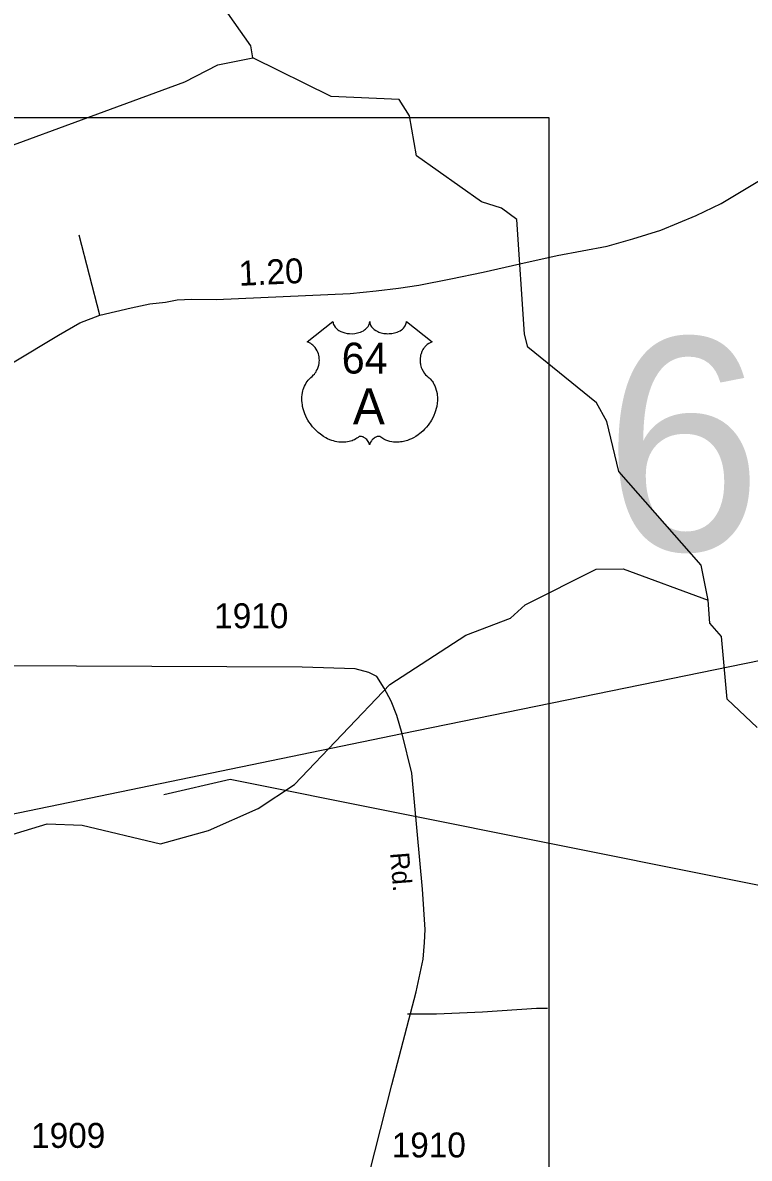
# Model space of a CAD drawing. Extents: x 2220236 to 2384410, y 720751 to 894131.
# Drawn here: x 2286022 to 2289665, y 804204 to 809899 of the extents above; entities that cross this region are included whole.
import ezdxf

# ---------------------------------------------------------------- set-up
doc = ezdxf.new("R2010")
doc.units = 0
for name, color, linetype in [('Exist Hydrographic Creek Single Shore', 7, 'Continuous'), ('Exist Hydrographic Misc Water Feature', 7, 'Continuous'), ('Exist Railroad Mainline', 7, 'Continuous'), ('Exist Road Non-System Type 51', 7, 'Continuous'), ('Exist Road Primary US Attributed', 7, 'Continuous'), ('Exist Road Primary US Mileage Hundredths English Label', 7, 'Continuous'), ('Exist Road Primary US Shield CELL', 7, 'Continuous'), ('Exist Road Primary US Shield Number Label', 7, 'Continuous'), ('Exist Road Secondary Structure Standard Bridge Number Label', 7, 'Continuous'), ('Exist Road Secondary Type 51 Attributed', 7, 'Continuous'), ('Exist Road Secondary Type 51 Label', 7, 'Continuous'), ('Exist Road Secondary Type 51 Number Label', 7, 'Continuous'), ('Exist Utilities Electrical Transmission Line', 7, 'Continuous'), ('Map Preparation Inset Cut Line', 7, 'Continuous')]:
    doc.layers.add(name, color=color, linetype=linetype)

msp = doc.modelspace()

# ---------------------------------------------------------------- linework, layer by layer
at = {"layer": 'Exist Hydrographic Creek Single Shore'}
for points in [[(2287175.3, 809723.6), (2287166.3, 809782.8), (2286998.1, 810022.4), (2286853.1, 810369.8)], [(2289458.1, 807003.3), (2289423.3, 807177.9), (2289010.3, 807648.9), (2288950.2, 807899.4), (2288899.2, 807992.3), (2288555.3, 808271.6), (2288538.3, 808337.6), (2288499.3, 808912.3), (2288423.2, 808969.6), (2288323.2, 809001.3), (2287996.3, 809231.1), (2287961.3, 809431.8), (2287910.2, 809514.9), (2287569.2, 809528.5), (2287175.3, 809723.6)], [(2289705.2, 806365.3), (2289554.3, 806506.1), (2289526.2, 806821.6), (2289467.2, 806888.4), (2289458.1, 807003.3)]]:
    msp.add_lwpolyline(points, dxfattribs=at)
at = {"layer": 'Exist Hydrographic Misc Water Feature'}
for points in [[(2279660.1, 807330.5), (2279867.2, 807457.5), (2279990.2, 807625.5), (2280256.2, 807734.8), (2280455.1, 807727.4), (2280706.1, 807630.4), (2281090.1, 807592.9), (2281438.1, 807736.5), (2281813.1, 807791.1), (2282278.2, 807935.7), (2283077.1, 808020.9), (2283542.2, 808139.1), (2283923.1, 808377.3), (2284114.3, 808412.6), (2284205.1, 808479.6), (2284287.1, 808665), (2284743.2, 808875.2), (2285092.1, 808904.1), (2285424.1, 809084.1), (2286835.3, 809602.7), (2287001.2, 809687.9), (2287175.3, 809723.6)], [(2283399.2, 805606.8), (2283599.1, 805576.4), (2283876.2, 805429.7), (2284300.2, 805466.8), (2284384.1, 805432.3), (2284800.1, 805453.1), (2285066.1, 805529.6), (2285289.2, 805666.1), (2285780.1, 805770.7), (2286145.3, 805881.3), (2286320.2, 805874.4), (2286712.3, 805781), (2286953.2, 805848.1), (2287202.1, 805957.8), (2287384.2, 806078.6), (2287863.2, 806580.4), (2288244.2, 806828.4), (2288468.1, 806912.3), (2288542.2, 806979.6), (2288898.1, 807159.2), (2289032.2, 807159.7), (2289458.1, 807003.3)]]:
    msp.add_lwpolyline(points, dxfattribs=at)
at = {"layer": 'Exist Railroad Mainline'}
msp.add_lwpolyline([(2273201.7, 803292.5), (2287925.2, 806334.9), (2293833.8, 807542.5)], dxfattribs=at)
at = {"layer": 'Exist Road Non-System Type 51'}
msp.add_line((2286408.9, 808432.3), (2286305.2, 808833.2), dxfattribs=at)
msp.add_lwpolyline([(2287951.2, 804928.5), (2288097.2, 804927.9), (2288326.9, 804937.9), (2288598.6, 804956.5), (2288652.6, 804957)], dxfattribs=at)
at = {"layer": 'Exist Road Primary US Attributed'}
msp.add_lwpolyline([(2284551.7, 807340.7), (2286201.9, 808332.4), (2286309.4, 808393.4), (2286408.9, 808432.3), (2286566.4, 808469.7), (2286660.2, 808488.7), (2286738.2, 808497.3), (2286796, 808509.9), (2286870, 808512.6), (2286992, 808511.7), (2287663.4, 808542), (2287795, 808555.2), (2287906.9, 808568.3), (2288008.7, 808583.2), (2288168.3, 808614.7), (2288330, 808648.2), (2288514.4, 808689.7), (2288701, 808731.7), (2288952.5, 808778), (2289082, 808815.2), (2289221.7, 808858.5), (2289398.7, 808932.2), (2289524.2, 808993.4), (2290192.6, 809394.6)], dxfattribs=at)
at = {"layer": 'Exist Road Primary US Shield CELL'}
msp.add_lwpolyline([(2287577.8, 808401), (2287578.2, 808395.7), (2287579.5, 808389.4), (2287580.4, 808386.1), (2287583.4, 808379.9), (2287588.3, 808372.5), (2287595.1, 808365.3), (2287602.7, 808359), (2287607.9, 808355.7), (2287616.7, 808351), (2287626.6, 808346.8), (2287637.7, 808343.6), (2287649, 808341.3), (2287661.4, 808339.9), (2287673.6, 808339.7), (2287686.8, 808340.7), (2287701.4, 808343.5), (2287708.2, 808345.3), (2287715.7, 808347.8), (2287722.7, 808350.7), (2287730.4, 808354.8), (2287736.5, 808358.8), (2287741.3, 808362.3), (2287748.2, 808368.8), (2287753.6, 808375.6), (2287755.9, 808379.4), (2287757.9, 808383), (2287760.6, 808390.8), (2287761.3, 808394.2), (2287761.9, 808401.3), (2287762.3, 808395.3), (2287762.9, 808391.6), (2287763.9, 808388), (2287765.4, 808384.1), (2287768.1, 808378.6), (2287771.2, 808374.1), (2287776.9, 808367.3), (2287780.5, 808364), (2287783.8, 808361.3), (2287792.5, 808355.3), (2287802.7, 808350.1), (2287807.7, 808347.9), (2287812.9, 808346.1), (2287819.4, 808344.1), (2287826.2, 808342.5), (2287832.9, 808341.4), (2287839.7, 808340.4), (2287846.7, 808339.9), (2287852.4, 808339.7), (2287859.4, 808339.8), (2287865.8, 808340.2), (2287872.4, 808340.9), (2287879.7, 808342.1), (2287885.6, 808343.4), (2287893.3, 808345.5), (2287900.3, 808348), (2287906.4, 808350.7), (2287914.4, 808354.8), (2287920.9, 808358.9), (2287925.6, 808362.7), (2287931.2, 808367.8), (2287936.5, 808374), (2287939.6, 808378.5), (2287941.8, 808383.1), (2287943.9, 808388), (2287945.1, 808393.1), (2287945.8, 808397.6), (2287945.9, 808401.4), (2288074.5, 808299), (2288071.4, 808297.8), (2288064.5, 808294.4), (2288058.9, 808291.2), (2288050.1, 808284.9), (2288046.3, 808281.5), (2288042.5, 808277.9), (2288039, 808274.1), (2288035.9, 808270.6), (2288032.2, 808265.4), (2288028.8, 808260.2), (2288025.6, 808254.5), (2288023.2, 808249.6), (2288019.2, 808239.3), (2288017.3, 808232.7), (2288016.1, 808227.2), (2288014.6, 808215.7), (2288014.2, 808210.2), (2288014.2, 808204.8), (2288014.5, 808199.1), (2288015.1, 808193.7), (2288016, 808188), (2288016.9, 808183), (2288018.5, 808176.8), (2288020.8, 808169.7), (2288023.6, 808162.7), (2288029.5, 808151.6), (2288037.1, 808140.2), (2288042.5, 808133.8), (2288047.8, 808128.3), (2288055.7, 808121.6), (2288060, 808117.8), (2288064.9, 808112.9), (2288073, 808103.5), (2288076.3, 808099.1), (2288079.6, 808094.2), (2288082.6, 808089.1), (2288085.6, 808083.6), (2288088.1, 808078.9), (2288092.6, 808067.8), (2288095.9, 808057.1), (2288097.4, 808051.5), (2288099.8, 808038.9), (2288100.7, 808032.7), (2288101.7, 808020.3), (2288101.7, 808005.4), (2288100.6, 807991.3), (2288097.9, 807974.8), (2288095.7, 807964.9), (2288092.4, 807953.5), (2288089.1, 807943.5), (2288083.2, 807928.9), (2288078, 807918.2), (2288071.3, 807905.8), (2288066.6, 807898.2), (2288061.2, 807890.2), (2288054.5, 807880.9), (2288046.6, 807871), (2288037.1, 807860.6), (2288029.4, 807852.9), (2288019.4, 807844), (2288013.3, 807839), (2288004.6, 807832.4), (2287992.8, 807824.5), (2287981.1, 807817.8), (2287971.2, 807812.7), (2287962.3, 807808.9), (2287951, 807804.5), (2287932, 807799.3), (2287925.1, 807797.9), (2287916.9, 807796.6), (2287909.2, 807795.9), (2287901.7, 807795.4), (2287891.7, 807795.4), (2287881.8, 807796.2), (2287872.3, 807797.5), (2287862.6, 807799.6), (2287852.3, 807802.6), (2287843, 807806.3), (2287833.6, 807810.9), (2287817.7, 807821), (2287813.1, 807823.4), (2287810.5, 807824.1), (2287804.3, 807824.4), (2287798.6, 807823.2), (2287792.6, 807820.8), (2287789.1, 807818.9), (2287784.3, 807815.8), (2287780.7, 807812.9), (2287776.3, 807808.7), (2287773.2, 807805.2), (2287770.9, 807802.5), (2287766.4, 807795.4), (2287764.8, 807792.1), (2287763.2, 807787.7), (2287761.7, 807781.4), (2287759.7, 807789.4), (2287757.3, 807794.7), (2287754.6, 807799.3), (2287751.7, 807803.3), (2287747.3, 807808.5), (2287743.2, 807812.4), (2287738.4, 807816.3), (2287733.2, 807819.4), (2287729.1, 807821.6), (2287725.3, 807823), (2287720.6, 807824.1), (2287716.8, 807824.4), (2287713.7, 807824.4), (2287709.4, 807823.4), (2287703.6, 807819.2), (2287698.1, 807815.4), (2287692.1, 807811.7), (2287685, 807807.9), (2287679.7, 807805.4), (2287673.5, 807803), (2287666.2, 807800.6), (2287658.3, 807798.5), (2287650.2, 807796.9), (2287643.1, 807795.8), (2287635.4, 807795.1), (2287628.5, 807794.9), (2287621.3, 807795), (2287614.5, 807795.5), (2287606.7, 807796.2), (2287597, 807797.6), (2287588.9, 807799.4), (2287580.4, 807801.7), (2287571.7, 807804.5), (2287562.3, 807808), (2287550.6, 807813.1), (2287542.5, 807817.3), (2287529.7, 807824.7), (2287514.6, 807835.1), (2287503.3, 807844.3), (2287495, 807851.8), (2287482.7, 807864.3), (2287475.6, 807872.4), (2287464.3, 807887), (2287457.1, 807897.5), (2287452.4, 807905.3), (2287445.6, 807917.8), (2287441.8, 807925.6), (2287436.9, 807937), (2287433.1, 807947.4), (2287429.9, 807957.3), (2287428.2, 807963.6), (2287425.8, 807974.6), (2287424.3, 807982.4), (2287422.9, 807993.1), (2287422.1, 808004.5), (2287421.9, 808014.9), (2287422.2, 808023.5), (2287423.2, 808033.6), (2287424.9, 808044.4), (2287426.9, 808053.5), (2287428.8, 808060.2), (2287431.5, 808068.2), (2287435.1, 808077.1), (2287439.4, 808085.6), (2287443.4, 808092.7), (2287448.5, 808100.3), (2287453.5, 808106.7), (2287460.1, 808113.9), (2287466.9, 808120.4), (2287473.2, 808125.5), (2287480.7, 808132.8), (2287484.5, 808137.2), (2287489.2, 808143.4), (2287492.9, 808149.1), (2287495.9, 808154.2), (2287499.8, 808161.7), (2287502.2, 808167.3), (2287505.1, 808176), (2287506.6, 808182), (2287508.1, 808189.9), (2287509.1, 808197.2), (2287509.5, 808206.4), (2287509.3, 808214), (2287508.3, 808222.9), (2287506.6, 808231.4), (2287504.6, 808238.9), (2287501.4, 808247.4), (2287498.5, 808253.6), (2287493.5, 808262.1), (2287488.1, 808269.9), (2287482.4, 808276.3), (2287476.7, 808282), (2287471.2, 808286.2), (2287466, 808289.9), (2287459.5, 808293.9), (2287453.2, 808297), (2287449.2, 808298.6)], close=True, dxfattribs=at)
at = {"layer": 'Exist Road Secondary Type 51 Attributed'}
msp.add_lwpolyline([(2287512.8, 803233.9), (2287527.1, 803268.8), (2287608.8, 803551.1), (2287730.1, 804012.7), (2287873.6, 804572.6), (2287995, 805039), (2288029.9, 805202.3), (2288036.2, 805286.4), (2288039.4, 805351.4), (2288025.9, 805554.5), (2287972.8, 806135), (2287924.4, 806333.3), (2287898.6, 806424.8), (2287869.8, 806496.9), (2287833.7, 806561.9), (2287797.7, 806619.6), (2287758, 806641.2), (2287689.6, 806659.2), (2287422.9, 806666.4), (2285535.9, 806674.9), (2285246.1, 806680.1), (2285002.1, 806679.9), (2284671.3, 806690.2), (2284558.2, 806693.7)], dxfattribs=at)
at = {"layer": 'Exist Utilities Electrical Transmission Line'}
msp.add_lwpolyline([(2286729.3, 806028.4), (2287062.4, 806105.5), (2296043.2, 804304.8)], dxfattribs=at)
at = {"layer": 'Map Preparation Inset Cut Line'}
msp.add_lwpolyline([(2277171, 809424), (2288659.7, 809424), (2288659.7, 802451.1), (2277171, 802451.1), (2277171, 809424)], dxfattribs=at)
msp.add_lwpolyline([(2277171, 809424), (2288659.7, 809424), (2288659.7, 802451.1), (2277171, 802451.1), (2277171, 809424)], dxfattribs=at)

# ---------------------------------------------------------------- texts
at = {"layer": 'Exist Road Primary US Mileage Hundredths English Label'}
msp.add_text('1.20', height=125, rotation=2.5839, dxfattribs=at).set_placement((2287107.5, 808579.5))
at = {"layer": 'Exist Road Primary US Shield Number Label'}
for s, height, p in [('64', 155, (2287621.6, 808139.7)), ('A', 180, (2287677.4, 807884.9))]:
    msp.add_text(s, height=height, dxfattribs=at).set_placement(p)
at = {"layer": 'Exist Road Secondary Structure Standard Bridge Number Label'}
msp.add_text('63', height=1066.27, dxfattribs=at).set_placement((2288936.5, 807252.9))
at = {"layer": 'Exist Road Secondary Type 51 Label'}
msp.add_text('Rd.', height=95, rotation=274.5216, dxfattribs=at).set_placement((2287864.5, 805735.2))
at = {"layer": 'Exist Road Secondary Type 51 Number Label'}
for s, p in [('1910', (2286982.3, 806862.5)), ('1909', (2286064.4, 804256.2)), ('1910', (2287872.3, 804208.3))]:
    msp.add_text(s, height=125, dxfattribs=at).set_placement(p)

doc.saveas('drawing.dxf')
